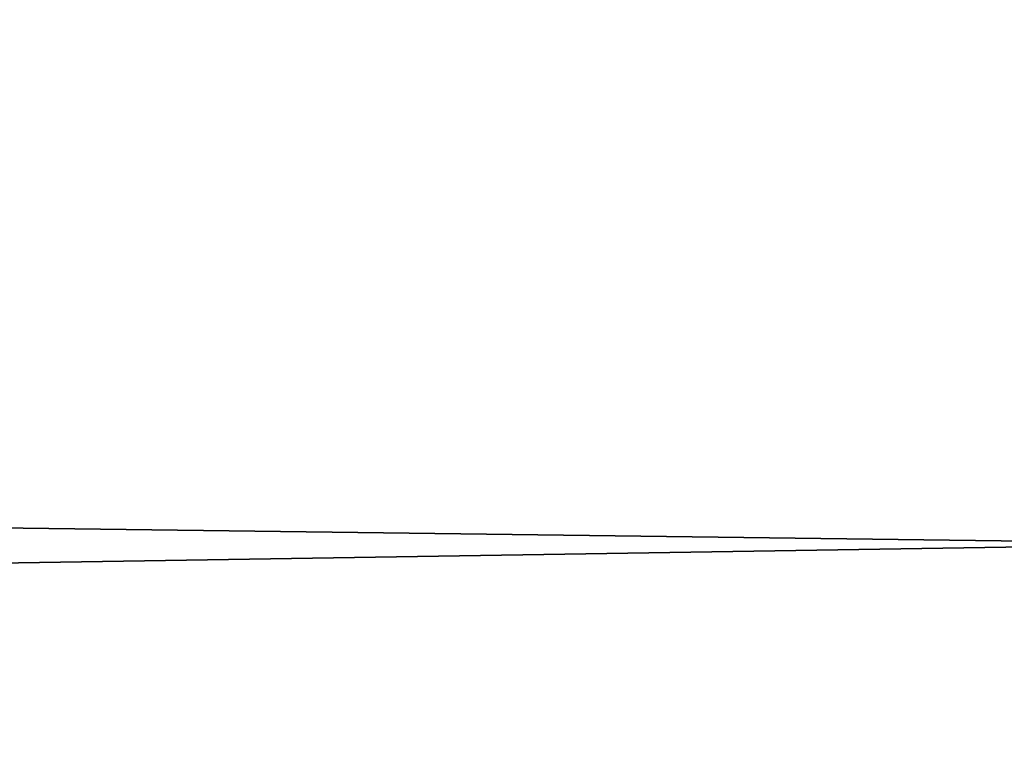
# Model space of a CAD drawing. Header units: millimetres. Extents: x -522 to 188, y -54 to 63.
# Tile 564 of 656: x -3.84656 to -3.84403, y -36.79808 to -36.79617. Entities that reach past the tile are written whole.
import ezdxf

# ---------------------------------------------------------------- set-up
doc = ezdxf.new("R2010")
doc.units = ezdxf.units.MM
doc.header["$LTSCALE"] = 65.185185
for name, color, linetype in [('1', 7, 'CONTINUOUS'), ('2', 7, 'CONTINUOUS'), ('8', 7, 'CONTINUOUS'), ('9', 7, 'CONTINUOUS')]:
    doc.layers.add(name, color=color, linetype=linetype)

msp = doc.modelspace()

# ---------------------------------------------------------------- linework, layer by layer
at = {"layer": '1', "color": 7, "linetype": 'CONTINUOUS'}
for points in [[(-4.178775, -36.8, -12.3100676), (-3.3646476, 23, -12.5570357), (-3.3647088, -36.8, -12.5570172), (-4.178775, -36.8, -12.3100676)], [(-4.178713, 23, -12.3100917), (-3.3646476, 23, -12.5570357), (-4.178775, -36.8, -12.3100676), (-4.178713, 23, -12.3100917)]]:
    msp.add_3dface(points, dxfattribs=at)
at = {"layer": '2', "color": 7, "linetype": 'CONTINUOUS'}
for points in [[(-3.3647088, -36.8, 12.5570172), (-4.178713, 23, 12.3100917), (-4.178775, -36.8, 12.3100676), (-3.3647088, -36.8, 12.5570172)], [(-3.3646476, 23, 12.5570357), (-4.178713, 23, 12.3100917), (-3.3647088, -36.8, 12.5570172), (-3.3646476, 23, 12.5570357)]]:
    msp.add_3dface(points, dxfattribs=at)
at = {"layer": '8', "color": 3, "linetype": 'CONTINUOUS'}
for points in [[(-3.5424354, -36.7927089, -10.4356782), (-3.998883, -36.8, -10.1399671), (-4.2173768, -36.7927089, -10.1816483), (-3.5424354, -36.7927089, -10.4356782)], [(-3.6503799, -36.8, -10.2705676), (-3.998883, -36.8, -10.1399671), (-3.5424354, -36.7927089, -10.4356782), (-3.6503799, -36.8, -10.2705676)]]:
    msp.add_3dface(points, dxfattribs=at)
at = {"layer": '9', "color": 3, "linetype": 'CONTINUOUS'}
for points in [[(-3.9988822, -36.8, 10.1399675), (-3.650379, -36.8, 10.2705679), (-4.2173768, -36.7927089, 10.1816483), (-3.9988822, -36.8, 10.1399675)], [(-4.2173768, -36.7927089, 10.1816483), (-3.650379, -36.8, 10.2705679), (-3.5424354, -36.7927089, 10.4356782), (-4.2173768, -36.7927089, 10.1816483)]]:
    msp.add_3dface(points, dxfattribs=at)

doc.saveas('drawing.dxf')
